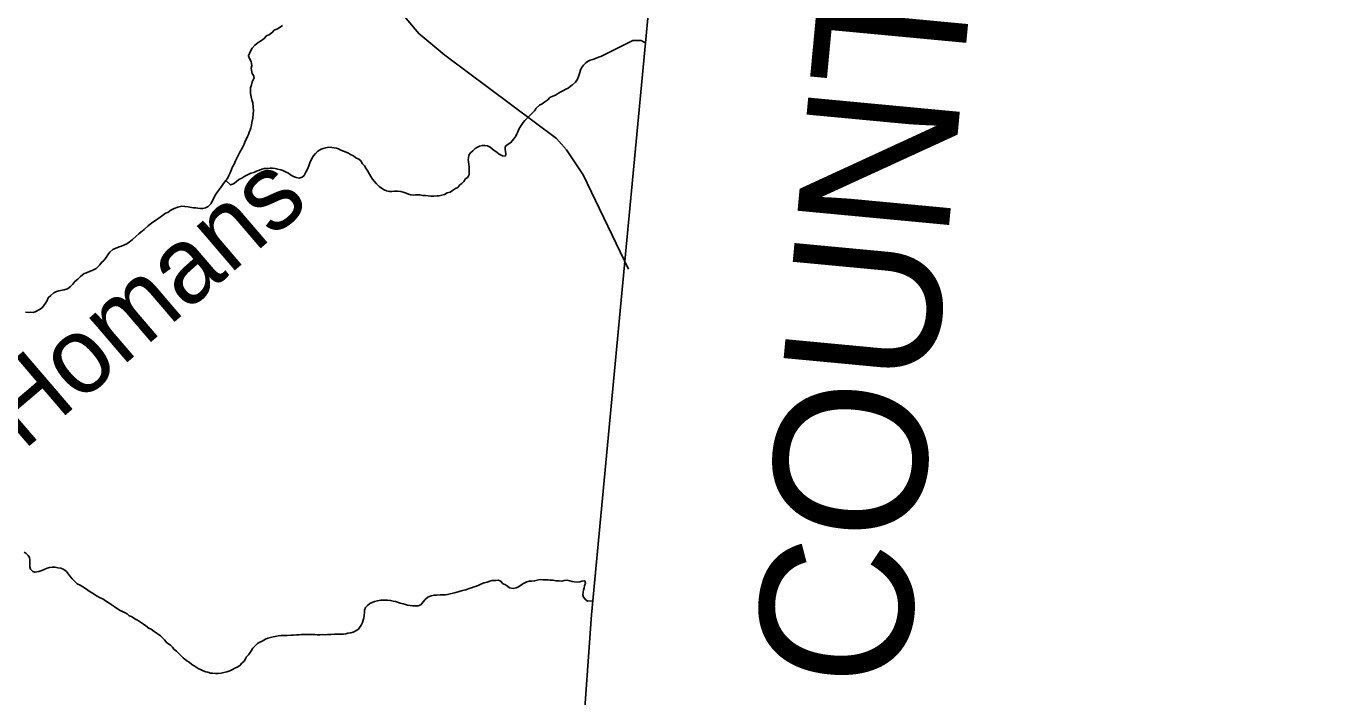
# Model space of a CAD drawing. Extents: x 1310247 to 1664935, y 284496 to 704931.
# Drawn here: x 1540499 to 1549068, y 486716 to 491123 of the extents above; entities that cross this region are included whole.
import ezdxf

# ---------------------------------------------------------------- set-up
doc = ezdxf.new("R2010")
doc.units = 0
for name, color, linetype in [('GM_X_Adjacent_County', 7, 'Continuous'), ('GM_X_Adjacent_County_Text', 7, 'Continuous'), ('GM_X_County_Subdivision_Text', 7, 'Continuous'), ('GM_X_Minor_Lake', 7, 'Continuous'), ('GM_X_Minor_Lake_Text', 7, 'Continuous'), ('GM_X_Minor_River_Text', 7, 'Continuous'), ('GM_X_Township', 7, 'Continuous')]:
    doc.layers.add(name, color=color, linetype=linetype)

msp = doc.modelspace()

# ---------------------------------------------------------------- linework, layer by layer
at = {"layer": 'GM_X_Adjacent_County'}
msp.add_lwpolyline([(1539239.6, 496432), (1543391.6, 498392.7), (1545352.6, 499330.6), (1545078, 496425), (1545013, 495737.5), (1545002.2, 495623.2), (1544428.8, 489554.2), (1544211.7, 487255.6), (1544122.7, 486001.5), (1543861.4, 483361.9), (1543818, 482923.1), (1543135.8, 476031.3)], dxfattribs=at)
at = {"layer": 'GM_X_Adjacent_County_Text'}
msp.add_lwpolyline([(1543135.8, 476031.3), (1543818, 482923.1), (1543861.4, 483361.9), (1544122.7, 486001.5), (1544211.7, 487255.6), (1544428.8, 489554.2), (1545002.2, 495623.2), (1545013, 495737.5), (1545078, 496425), (1545352.6, 499330.6), (1545798, 504043.7), (1545822.1, 504298.4), (1546297.7, 509605.7), (1546686.4, 513989.1), (1546925.5, 516687), (1547324.3, 521188.2), (1547463.3, 522758.3), (1547776.9, 526306), (1548052.5, 529426.3), (1548058.9, 529499.7), (1548609.4, 535719), (1548703.3, 536778.9), (1549067.9, 540794.2)], dxfattribs=at)
at = {"layer": 'GM_X_County_Subdivision_Text'}
msp.add_lwpolyline([(1541632.4, 493412.9), (1542995.2, 491173.8), (1543078, 491074.2), (1543248.5, 490933.2), (1543983, 490384.4), (1544048.2, 490311.2), (1544158.1, 490147.1), (1544456.1, 489526.1)], dxfattribs=at)
at = {"layer": 'GM_X_Minor_River_Text'}
for points in [[(1541980.9, 490489.8), (1541987.7, 490517.7), (1541990.4, 490545.7), (1541992.9, 490567.7), (1541991.5, 490589.8), (1541988.2, 490618), (1541982.6, 490638.2), (1541977.1, 490658.4), (1541973.7, 490680.5), (1541972.2, 490702.6), (1541972.6, 490718.7), (1541979.1, 490736.6), (1541983.6, 490756.5), (1541996.4, 490784.3), (1541992.7, 490798.5), (1541985, 490812.7), (1541979.5, 490832.9), (1541977.8, 490847), (1541982.2, 490862.9), (1541980.6, 490877), (1541976.9, 490891.1), (1541967.3, 490909.4), (1541959.8, 490927.7), (1541972.6, 490959.5), (1541983.1, 490977.2), (1542001.7, 490998.9), (1542024.3, 491016.4), (1542038.5, 491024.1), (1542063.1, 491041.5), (1542077.6, 491059.2), (1542097.9, 491068.8), (1542118.3, 491082.3), (1542128.7, 491096.1), (1542151, 491105.6), (1542167.4, 491115.3), (1542183.7, 491126.9)], [(1544273.9, 490924), (1544313.1, 490943.6), (1544369.7, 490971.9), (1544426.2, 491000.2), (1544482.7, 491028.4), (1544539.3, 491028.4), (1544569.4, 491011.2)], [(1543409.2, 490166.4), (1543409.7, 490186.5), (1543408, 490200.5), (1543406.4, 490214.6), (1543404.8, 490230.7), (1543403.1, 490244.8), (1543403.5, 490258.8), (1543405.9, 490274.8), (1543418.3, 490290.6), (1543432.7, 490304.3), (1543449.2, 490319.9), (1543463.5, 490327.6), (1543477.7, 490333.3), (1543495.9, 490338.9), (1543511.9, 490338.5), (1543530, 490336), (1543545.8, 490327.6), (1543559.6, 490317.3), (1543573.4, 490306.9), (1543591.2, 490294.4), (1543606.9, 490282), (1543626.8, 490271.5), (1543646.8, 490269), (1543649.2, 490285), (1543647.6, 490299.1), (1543645.9, 490313.2), (1543644.3, 490331.3), (1543664.8, 490346.8), (1543683.2, 490358.4), (1543701.9, 490382), (1543714.4, 490399.8), (1543722.8, 490415.6), (1543729.2, 490429.5), (1543737.7, 490449.4), (1543750.3, 490471.2), (1543762.8, 490488.9), (1543775.2, 490502.7), (1543787.6, 490516.4), (1543806.1, 490534), (1543820.6, 490549.7), (1543837.1, 490567.4), (1543849.5, 490583.1), (1543870.1, 490602.7), (1543888.4, 490612.3), (1543906.8, 490625.9), (1543925.3, 490639.5), (1543939.7, 490653.2), (1543958, 490662.8), (1543976.3, 490670.4), (1543994.6, 490682), (1544010.9, 490691.6), (1544025.1, 490697.3), (1544043.5, 490708.9), (1544059.8, 490716.5), (1544074.1, 490728.2), (1544088.4, 490737.9), (1544107, 490755.5), (1544119.5, 490775.2), (1544127.9, 490791.1), (1544132.3, 490805), (1544136.7, 490819), (1544141, 490832.9), (1544147.5, 490848.8), (1544160, 490866.6), (1544172.4, 490880.3), (1544186.7, 490890), (1544203, 490899.6), (1544221.1, 490903.2), (1544239.4, 490910.8), (1544257.7, 490918.4), (1544273.9, 490924)], [(1540495.3, 489243.5), (1540515.4, 489241.1), (1540529.5, 489242.7), (1540547.5, 489242.3), (1540563.7, 489247.9), (1540588.2, 489261.4), (1540604.6, 489273), (1540614.9, 489286.8), (1540627.4, 489302.6), (1540637.9, 489320.4), (1540644.4, 489338.3), (1540660.8, 489353.9), (1540681.3, 489371.5), (1540699.6, 489379.1), (1540713.8, 489384.7), (1540736, 489388.2), (1540750.1, 489389.9), (1540770.4, 489397.4), (1540790.9, 489413), (1540805.3, 489428.7), (1540819.8, 489444.4), (1540838.2, 489460), (1540856.8, 489477.6), (1540881.4, 489497.1), (1540895.6, 489502.8), (1540919.9, 489514.2), (1540934.1, 489517.9), (1540958.5, 489531.3), (1540983.2, 489554.8), (1540993.7, 489570.6), (1541010.1, 489584.3), (1541024.6, 489602), (1541037.1, 489619.7), (1541049.6, 489637.5), (1541068.1, 489655.1), (1541084.4, 489662.7), (1541110.7, 489672.1), (1541124.9, 489677.8), (1541145.2, 489685.3), (1541161.5, 489693), (1541175.8, 489704.6), (1541198.3, 489720.2), (1541218.9, 489741.7), (1541239.5, 489759.3), (1541253.8, 489769), (1541274.3, 489786.5), (1541301, 489812), (1541325.6, 489831.5), (1541348.1, 489845), (1541364.4, 489856.6), (1541395.2, 489879.9), (1541415.6, 489893.5), (1541429.8, 489899.1), (1541450.3, 489914.7), (1541472.6, 489924.2), (1541494.9, 489933.7), (1541521.2, 489939.1), (1541541.3, 489938.6), (1541563.3, 489936.1), (1541585.3, 489931.5), (1541599.3, 489929.2), (1541613.3, 489928.8), (1541627.3, 489926.5), (1541645.4, 489924), (1541659.5, 489925.7), (1541677.6, 489929.3), (1541696, 489938.9), (1541714.5, 489958.5), (1541727.3, 489986.3), (1541744, 490014), (1541756.6, 490033.7), (1541769.1, 490051.5), (1541787.8, 490075.1), (1541796.1, 490088.9), (1541810.7, 490108.7), (1541821.1, 490122.5), (1541829.6, 490142.3), (1541840.1, 490160.1), (1541848.6, 490180), (1541855.1, 490197.9), (1541865.6, 490215.7), (1541874.2, 490237.5), (1541886.9, 490263.3), (1541903.7, 490295), (1541918.5, 490320.7), (1541924.8, 490334.6), (1541931.2, 490348.5), (1541937.7, 490366.4), (1541946.1, 490382.3), (1541952.5, 490398.2), (1541958.9, 490412), (1541965.3, 490425.9), (1541971.7, 490439.8), (1541974.1, 490455.8), (1541980.5, 490471.7), (1541980.9, 490489.8)], [(1541810.7, 490108.7), (1541842.1, 490079.8), (1541860.4, 490087.4), (1541878.7, 490099), (1541897.2, 490114.6), (1541915.5, 490124.2), (1541936, 490137.7), (1541958.4, 490149.2), (1541974.6, 490156.9), (1541994.8, 490162.4), (1542013.1, 490170), (1542031.4, 490177.6), (1542047.6, 490183.2), (1542063.8, 490186.8), (1542083.9, 490188.3), (1542102, 490189.9), (1542118.1, 490189.5), (1542134.1, 490187.1), (1542152, 490182.7), (1542172, 490178.2), (1542186, 490173.8), (1542207.8, 490163.3), (1542221.7, 490156.9), (1542235.5, 490146.6), (1542255.3, 490136), (1542273.2, 490127.6), (1542293.2, 490125.1), (1542311.5, 490130.7), (1542325.8, 490142.4), (1542338.5, 490168.2), (1542349, 490188), (1542355.5, 490205.9), (1542362, 490225.8), (1542374.8, 490253.5), (1542387.3, 490271.3), (1542399.7, 490287.1), (1542414.1, 490300.8), (1542436.6, 490314.3), (1542450.8, 490319.9), (1542466.9, 490323.6), (1542485.1, 490327.1), (1542507.2, 490326.6), (1542523.2, 490324.2), (1542537.2, 490321.9), (1542551.2, 490317.5), (1542567, 490309.1), (1542582.9, 490300.7), (1542600.8, 490294.2), (1542616.7, 490287.8), (1542630.6, 490279.5), (1542648.4, 490271), (1542664.2, 490258.6), (1542684, 490248.1), (1542697.8, 490237.7), (1542707.4, 490219.4), (1542721.1, 490205.1), (1542730.8, 490190.8), (1542744.4, 490170.4), (1542753.9, 490150.1), (1542763.6, 490135.8), (1542773.2, 490117.5), (1542786.8, 490101.2), (1542800.5, 490086.8), (1542818.2, 490070.3), (1542833.9, 490057.9), (1542849.8, 490047.5), (1542865.7, 490041.1), (1542887.7, 490036.5), (1542901.7, 490036.2), (1542917.8, 490037.8), (1542937.9, 490039.3), (1542960, 490036.8), (1542975.9, 490032.4), (1542995.9, 490025.9), (1543009.8, 490019.5), (1543025.7, 490015.1), (1543041.7, 490012.8), (1543055.8, 490014.4), (1543069.9, 490014.1), (1543086, 490013.7), (1543102, 490011.3), (1543122.1, 490010.8), (1543140.1, 490008.4), (1543158.1, 490005.9), (1543176.2, 490005.5), (1543198.3, 490007), (1543212.4, 490008.6), (1543228.6, 490012.3), (1543246.8, 490017.8), (1543265.1, 490027.4), (1543283.3, 490033), (1543299.6, 490042.7), (1543320.1, 490056.2), (1543334.3, 490063.9), (1543346.8, 490079.6), (1543361.1, 490089.3), (1543373.5, 490103.1), (1543385.9, 490118.8), (1543400.3, 490130.5), (1543408.7, 490148.4), (1543409.2, 490166.4)], [(1540486.1, 487666.8), (1540499.9, 487658.4), (1540513.7, 487646.1), (1540521.3, 487631.8), (1540524.9, 487613.7), (1540524.3, 487589.6), (1540523.8, 487569.6), (1540527.5, 487555.4), (1540543.2, 487541), (1540557.1, 487534.7), (1540583.3, 487540), (1540601.6, 487547.6), (1540617.8, 487553.3), (1540638.1, 487560.8), (1540652.3, 487566.5), (1540670.4, 487568), (1540690.5, 487567.6), (1540708.5, 487565.1), (1540728.5, 487562.6), (1540746.4, 487552.2), (1540764.1, 487539.7), (1540777.8, 487523.3), (1540791.4, 487504.9), (1540801.1, 487490.7), (1540816.8, 487476.2), (1540834.5, 487459.8), (1540854.3, 487449.2), (1540872.1, 487438.8), (1540889.9, 487428.3), (1540903.7, 487418), (1540919.5, 487405.5), (1540939.3, 487395), (1540961, 487380.5), (1540986.8, 487367.8), (1541002.7, 487361.4), (1541020.5, 487346.9), (1541042.2, 487334.4), (1541058.1, 487324), (1541077.8, 487309.4), (1541093.6, 487299), (1541117.3, 487284.4), (1541133.2, 487278), (1541163, 487261.2), (1541176.7, 487248.8), (1541190.7, 487244.5), (1541212.4, 487229.9), (1541230.2, 487219.5), (1541250, 487207), (1541269.8, 487194.5), (1541285.5, 487182), (1541305.3, 487167.5), (1541321.2, 487161.1), (1541340.9, 487146.6), (1541360.6, 487132.1), (1541382.4, 487117.5), (1541394.1, 487103.2), (1541407.8, 487090.8), (1541423.4, 487072.4), (1541447.1, 487055.7), (1541460.9, 487043.4), (1541470.6, 487029.1), (1541486.3, 487016.7), (1541511.8, 486992), (1541531.4, 486973.5), (1541555, 486952.8), (1541570.9, 486944.4), (1541588.6, 486930), (1541602.4, 486919.6), (1541630.1, 486902.9), (1541648, 486894.4), (1541661.9, 486888), (1541679.8, 486881.6), (1541693.8, 486879.3), (1541709.7, 486872.8), (1541723.8, 486872.5), (1541743.8, 486870), (1541757.9, 486869.7), (1541780, 486871.1), (1541798.2, 486876.7), (1541818.4, 486880.3), (1541836.7, 486887.8), (1541854.9, 486895.4), (1541869.2, 486905.1), (1541885.4, 486910.7), (1541903.8, 486922.3), (1541916.3, 486938.1), (1541930.6, 486949.8), (1541941, 486965.6), (1541947.4, 486979.5), (1541959.8, 486993.2), (1541970.2, 487007), (1541978.6, 487020.9), (1541989, 487036.6), (1542005.5, 487054.3)], [(1542005.5, 487054.3), (1542019.9, 487068), (1542034.2, 487075.7), (1542050.5, 487083.3), (1542070.8, 487094.9), (1542087.1, 487102.5), (1542103.3, 487106.1), (1542121.4, 487109.7), (1542135.6, 487113.4), (1542153.7, 487117), (1542173.9, 487118.5), (1542190, 487120.1), (1542214.1, 487119.5), (1542240.2, 487120.9), (1542256.3, 487122.5), (1542274.5, 487124.1), (1542292.5, 487123.6), (1542308.6, 487125.3), (1542324.8, 487126.9), (1542344.8, 487126.4), (1542362.9, 487126), (1542376.9, 487125.6), (1542393, 487125.2), (1542411.1, 487124.8), (1542429.1, 487124.3), (1542447.3, 487125.9), (1542461.3, 487123.6), (1542479.4, 487125.1), (1542499.5, 487126.7), (1542523.7, 487128.1), (1542543.7, 487127.6), (1542561.8, 487127.2), (1542583.9, 487128.6), (1542598, 487130.3), (1542612.2, 487134), (1542632.4, 487137.5), (1542646.5, 487141.2), (1542660.8, 487148.9), (1542681.2, 487160.4), (1542691.5, 487174.2), (1542699.9, 487188), (1542708.4, 487205.9), (1542712.8, 487219.8), (1542717.2, 487235.8), (1542719.6, 487251.8), (1542722.1, 487271.8), (1542722.5, 487285.8), (1542728.9, 487303.7), (1542741.3, 487317.5), (1542755.7, 487329.1), (1542771.9, 487336.8), (1542786.2, 487342.5), (1542806.4, 487348), (1542828.6, 487351.5), (1542842.6, 487351.1), (1542858.7, 487350.8), (1542872.8, 487352.4), (1542892.8, 487349.9), (1542910.8, 487345.5), (1542924.8, 487343.1), (1542938.7, 487338.8), (1542956.6, 487332.3), (1542974.6, 487327.9), (1542990.6, 487323.5), (1543004.5, 487319.1), (1543020.5, 487316.7), (1543036.6, 487314.3), (1543060.6, 487313.8), (1543074.8, 487315.4), (1543091, 487321.1), (1543107.5, 487340.7), (1543120, 487356.5), (1543138.4, 487372.1), (1543158.7, 487379.6), (1543178.9, 487385.1), (1543197, 487384.7), (1543219.1, 487386.2), (1543237.2, 487385.8), (1543253.3, 487387.4), (1543267.4, 487389), (1543283.6, 487392.7), (1543303.8, 487398.2), (1543322, 487401.8), (1543344.3, 487409.3), (1543364.5, 487414.8), (1543386.7, 487420.3), (1543409, 487427.8), (1543423.2, 487433.4), (1543441.4, 487439), (1543457.7, 487444.6), (1543471.9, 487450.3), (1543490.1, 487457.9), (1543508.4, 487465.5), (1543526.6, 487469.1), (1543544.8, 487476.6), (1543559, 487480.3), (1543585.1, 487481.7), (1543601.3, 487483.3), (1543619.1, 487474.8), (1543628.8, 487460.6), (1543646.7, 487452.1)], [(1543646.7, 487452.1), (1543660.5, 487443.8), (1543674.3, 487433.4), (1543698.3, 487428.8), (1543716.5, 487432.4), (1543732.8, 487440), (1543749.1, 487449.6), (1543765.4, 487461.3), (1543787.8, 487472.8), (1543804, 487476.4), (1543818, 487476.1), (1543838.2, 487477.6), (1543856.4, 487483.2), (1543874.5, 487486.8), (1543892.6, 487486.3), (1543908.7, 487485.9), (1543926.7, 487485.5), (1543940.7, 487483.1), (1543960.8, 487482.7), (1543978.8, 487478.2), (1544000.9, 487477.7), (1544016.9, 487477.3), (1544033.1, 487480.9), (1544053.2, 487482.5), (1544069.2, 487478), (1544085.2, 487473.6), (1544099.2, 487471.3), (1544117.2, 487470.9), (1544135.3, 487472.4), (1544149.5, 487476.1), (1544167.6, 487477.7), (1544173.3, 487463.5), (1544166.8, 487445.6), (1544164.5, 487431.6), (1544160.1, 487417.7), (1544157.7, 487403.7), (1544155.3, 487385.7), (1544158.9, 487371.5), (1544170.6, 487357.2), (1544186.4, 487344.8), (1544223.3, 487347.2)]]:
    msp.add_lwpolyline(points, dxfattribs=at)
at = {"layer": 'GM_X_Township'}
msp.add_lwpolyline([(1549067.9, 540794.2), (1548703.3, 536778.9), (1548609.4, 535719), (1548058.9, 529499.7), (1548052.5, 529426.3), (1547776.9, 526306), (1547463.3, 522758.3), (1547324.3, 521188.2), (1546925.5, 516687), (1546686.4, 513989.1), (1546297.7, 509605.7), (1545822.1, 504298.4), (1545798, 504043.7), (1545352.6, 499330.6), (1545078, 496425), (1545013, 495737.5), (1545002.2, 495623.2), (1544428.8, 489554.2), (1544211.7, 487255.6), (1544122.7, 486001.5), (1543861.4, 483361.9), (1543818, 482923.1), (1543135.8, 476031.3)], dxfattribs=at)

# ---------------------------------------------------------------- texts
at = {"layer": 'GM_X_Minor_Lake'}
msp.add_text('CLINTON COUNTY', height=1000, rotation=84.61794, dxfattribs=at).set_placement((1545686.5, 480535.3))
at = {"layer": 'GM_X_Minor_Lake_Text'}
msp.add_text('Homans', height=499.99, rotation=40.54098, dxfattribs=at).set_placement((1540479.3, 488328.8))

doc.saveas('drawing.dxf')
